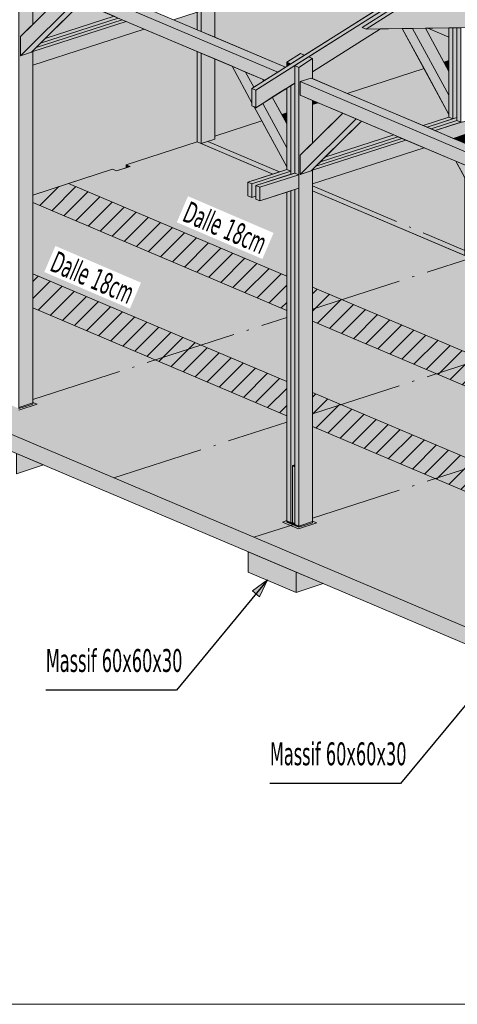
# Model space of a CAD drawing. Header units: millimetres. Extents: x 0 to 1517, y -116 to 725.
# Tile 483 of 501: x 1281 to 1329, y 245 to 353. Entities that reach past the tile are written whole.
import ezdxf

# ---------------------------------------------------------------- set-up
doc = ezdxf.new("R2010")
doc.units = ezdxf.units.MM
doc.linetypes.add('CADWORK_5', pattern=[13.2, 10, -1.5, 0.2, -1.5])
doc.layers.add('Ech.1_100', color=7, linetype='Continuous')
doc.layers.add('Ech.1_75', color=7, linetype='Continuous')
doc.styles.add('tahoma-', font='txt', dxfattribs={"height": 1})
doc.dimstyles.new('ISO-25', dxfattribs={"dimtxt": 2.5, "dimasz": 2.5, "dimexe": 1.25, "dimexo": 0.625, "dimtad": 1, "dimtxsty": 'Standard', "dimcen": 2.5, "dimadec": 0, "dimazin": 0, "dimtfac": 1, "dimtmove": 0, "dimatfit": 3, "dimfxl": 1, "dimarcsym": 0})
pattern_1 = [(45, (0, 0), (-0.9428091, 0.9428091), [])]

# ---------------------------------------------------------------- blocks, each defined once
blk = doc.blocks.new('cw-line-extremity2')
at = {"linetype": 'Continuous', "lineweight": 0}
blk.add_hatch(color=0, dxfattribs=at).paths.add_polyline_path([(0, 0), (2, 0.5), (2, -0.5)])
at = {"color": 0, "linetype": 'Continuous', "lineweight": -2}
for p, q in [((0, 0), (2, 0.5)), ((2, -0.5), (0, 0)), ((2, 0.5), (2, -0.5))]:
    blk.add_line(p, q, dxfattribs=at)

msp = doc.modelspace()

# ---------------------------------------------------------------- hatches: boundary and pattern name
at = {"layer": 'Ech.1_75', "linetype": 'Continuous', "lineweight": 5, "true_color": 0xd4c4b3, "transparency": 33554687}
for points in [[(1305.988, 345.2), (1306.426, 345.014), (1402.6, 405.735), (1402.162, 405.921), (1305.988, 345.2)], [(1320.116, 351.742), (1318.51, 351.718), (1318.072, 351.904), (1321.178, 353.865), (1323.534, 353.9), (1328.489, 357.029), (1328.489, 358.944), (1312.202, 348.661), (1312.64, 348.475), (1312.64, 347.022), (1320.116, 351.742)], [(1318.51, 351.718), (1330.687, 351.898), (1330.722, 351.909), (1330.747, 351.899), (1371.257, 352.497), (1374.363, 353.5), (1374.545, 354.46), (1321.616, 353.679), (1318.51, 351.718)], [(1282.818, 350.183), (1291.325, 352.931), (1290.887, 353.117), (1283.31, 350.669), (1282.818, 350.183)], [(1321.616, 353.679), (1321.178, 353.865), (1318.072, 351.904), (1318.51, 351.718), (1321.616, 353.679)], [(1291.764, 352.745), (1282.326, 349.696), (1281.95, 349.324), (1281.95, 349.247), (1292.202, 352.559), (1291.764, 352.745)], [(1281.95, 347.761), (1294.192, 351.716), (1292.202, 352.559), (1281.95, 349.247), (1281.95, 347.761)], [(1282.326, 349.696), (1291.764, 352.745), (1291.325, 352.931), (1282.818, 350.183), (1282.326, 349.696)], [(1306.426, 343.099), (1310.695, 345.794), (1310.695, 347.709), (1306.426, 345.014), (1306.426, 343.099)], [(1306.426, 345.014), (1305.988, 345.2), (1305.988, 343.285), (1306.426, 343.099), (1306.426, 345.014)], [(1340.687, 345.299), (1330.318, 341.949), (1330.284, 341.915), (1329.078, 341.525), (1329.078, 341.549), (1326.088, 340.582), (1328.078, 339.739), (1342.677, 344.455), (1340.687, 345.299)], [(1325.211, 340.954), (1328.051, 341.872), (1327.612, 342.057), (1324.772, 341.14), (1325.211, 340.954)], [(1328.489, 342.013), (1325.211, 340.954), (1325.649, 340.768), (1328.489, 341.686), (1328.489, 342.013)], [(1326.088, 340.582), (1328.928, 341.5), (1328.489, 341.686), (1325.649, 340.768), (1326.088, 340.582)], [(1321.577, 340.108), (1314, 337.66), (1313.508, 337.173), (1322.016, 339.922), (1321.577, 340.108)], [(1312.64, 336.238), (1322.892, 339.55), (1322.454, 339.736), (1313.016, 336.687), (1312.64, 336.315), (1312.64, 336.238)], [(1322.892, 339.55), (1312.64, 336.238), (1312.64, 334.752), (1324.882, 338.707), (1322.892, 339.55)], [(1322.016, 339.922), (1313.508, 337.173), (1313.016, 336.687), (1322.454, 339.736), (1322.016, 339.922)], [(1309.818, 336.309), (1305.549, 334.93), (1305.988, 334.744), (1310.257, 336.123), (1309.818, 336.309)], [(1305.988, 333.257), (1306.426, 333.399), (1306.426, 334.558), (1310.257, 335.795), (1310.257, 336.123), (1305.988, 334.744), (1305.988, 333.257)], [(1310.695, 335.937), (1306.426, 334.558), (1306.865, 334.372), (1311.134, 335.751), (1310.695, 335.937)], [(1306.865, 332.886), (1311.134, 334.265), (1311.134, 335.751), (1306.865, 334.372), (1306.865, 332.886)], [(1305.549, 333.443), (1305.988, 333.257), (1305.988, 334.744), (1305.549, 334.93), (1305.549, 333.443)], [(1306.426, 333.072), (1306.865, 332.886), (1306.865, 334.372), (1306.426, 334.558), (1306.426, 333.072)]]:
    msp.add_hatch(color=9, dxfattribs=at).paths.add_polyline_path(points)
at = {"layer": 'Ech.1_75', "linetype": 'Continuous', "lineweight": 5, "true_color": 0xe0c8b3, "transparency": 33554687}
for points in [[(1280.594, 358.966), (1281.799, 359.356), (1281.95, 359.292), (1281.95, 361.484), (1280.443, 360.533), (1280.443, 310.238), (1281.95, 310.724), (1281.95, 349.324), (1281.799, 349.176), (1280.594, 348.786), (1280.594, 350.888), (1281.95, 352.229), (1281.95, 356.905), (1280.594, 357.48), (1280.594, 358.966)], [(1328.051, 351.859), (1327.612, 351.853), (1327.612, 342.057), (1328.051, 341.872), (1328.051, 351.859)], [(1328.489, 351.865), (1328.051, 351.859), (1328.051, 341.872), (1328.489, 342.013), (1328.489, 351.865)], [(1328.928, 351.872), (1328.489, 351.865), (1328.489, 341.686), (1328.928, 341.5), (1328.928, 351.872)], [(1311.763, 348.846), (1311.325, 349.032), (1309.818, 348.081), (1310.257, 347.895), (1311.763, 348.846)], [(1310.257, 347.895), (1309.818, 348.081), (1309.818, 347.618), (1310.257, 347.895)], [(1312.64, 348.475), (1312.202, 348.661), (1310.695, 347.709), (1311.134, 347.523), (1312.64, 348.475)], [(1311.134, 347.523), (1310.695, 347.709), (1310.695, 335.937), (1311.134, 335.751), (1311.134, 347.523)], [(1311.284, 345.957), (1312.49, 346.347), (1312.64, 346.283), (1312.64, 348.475), (1311.134, 347.523), (1311.134, 297.228), (1312.64, 297.715), (1312.64, 336.315), (1312.49, 336.166), (1311.284, 335.777), (1311.284, 337.879), (1312.64, 339.22), (1312.64, 343.896), (1311.284, 344.471), (1311.284, 345.957)], [(1309.818, 336.309), (1310.257, 336.123), (1310.257, 345.517), (1309.818, 345.241), (1309.818, 336.309)], [(1310.257, 335.795), (1310.695, 335.937), (1310.695, 345.794), (1310.257, 345.517), (1310.257, 335.795)], [(1310.257, 333.982), (1309.818, 333.84), (1309.818, 297.786), (1310.257, 297.6), (1310.257, 333.982)], [(1310.453, 303.857), (1310.695, 303.935), (1310.695, 334.123), (1310.257, 333.982), (1310.257, 297.6), (1310.432, 297.657), (1310.432, 298.024), (1310.432, 303.838), (1310.432, 303.84), (1310.432, 303.842), (1310.434, 303.845), (1310.436, 303.848), (1310.441, 303.851), (1310.446, 303.854), (1310.453, 303.857)], [(1311.134, 334.265), (1310.695, 334.123), (1310.695, 297.414), (1311.134, 297.228), (1311.134, 334.265)]]:
    msp.add_hatch(color=9, dxfattribs=at).paths.add_polyline_path(points)
at = {"layer": 'Ech.1_75', "linetype": 'Continuous', "lineweight": 5, "true_color": 0xe3bbbb, "transparency": 33554687}
for points in [[(1281.799, 359.356), (1280.594, 358.966), (1308.833, 346.996), (1309.686, 347.535), (1281.799, 359.356)], [(1280.594, 357.48), (1307.424, 346.107), (1308.833, 346.996), (1280.594, 358.966), (1280.594, 357.48)], [(1327.612, 351.853), (1325.306, 351.819), (1327.612, 350.841), (1327.612, 351.853)], [(1312.49, 346.347), (1311.284, 345.957), (1333.385, 336.589), (1334.238, 337.127), (1312.49, 346.347)], [(1311.284, 344.471), (1331.977, 335.699), (1333.385, 336.589), (1311.284, 345.957), (1311.284, 344.471)], [(1309.678, 345.152), (1309.818, 345.092), (1309.818, 345.241), (1309.678, 345.152)]]:
    msp.add_hatch(color=9, dxfattribs=at).paths.add_polyline_path(points)
at = {"layer": 'Ech.1_75', "linetype": 'Continuous', "lineweight": 5, "true_color": 0xfdfdfd, "transparency": 33554687}
for points in [[(1311.986, 357.465), (1301.919, 354.212), (1301.919, 350.827), (1309.686, 347.535), (1309.818, 347.618), (1309.818, 348.081), (1311.325, 349.032), (1311.763, 348.846), (1320.02, 354.059), (1311.986, 357.465)], [(1285.26, 355.502), (1281.95, 356.905), (1281.95, 352.229), (1285.26, 355.502)], [(1283.31, 350.669), (1290.887, 353.117), (1287.316, 354.63), (1283.31, 350.669)], [(1299.974, 353.584), (1297.387, 352.748), (1299.974, 351.652), (1299.974, 353.584)], [(1294.192, 351.716), (1281.95, 347.761), (1281.95, 333.525), (1290.683, 336.346), (1291.121, 336.16), (1292.19, 336.505), (1292.19, 336.833), (1299.974, 339.348), (1299.974, 349.265), (1294.192, 351.716)], [(1322.485, 351.777), (1320.116, 351.742), (1312.64, 347.022), (1312.64, 346.283), (1316.446, 344.669), (1324.873, 347.392), (1322.485, 351.777)], [(1325.306, 351.819), (1325.026, 351.814), (1327.051, 348.095), (1327.612, 348.277), (1327.612, 350.841), (1325.306, 351.819)], [(1301.919, 339.976), (1307.078, 341.643), (1306.243, 343.177), (1305.988, 343.285), (1305.988, 343.646), (1303.814, 347.637), (1301.919, 348.441), (1301.919, 339.976)], [(1307.424, 346.107), (1307.145, 346.225), (1307.265, 346.006), (1307.424, 346.107)], [(1309.257, 342.347), (1309.818, 342.528), (1309.818, 345.092), (1309.678, 345.152), (1308.228, 344.237), (1309.257, 342.347)], [(1312.64, 343.44), (1313.251, 343.637), (1312.64, 343.896), (1312.64, 343.44)]]:
    msp.add_hatch(color=7, dxfattribs=at).paths.add_polyline_path(points)
at = {"layer": 'Ech.1_75', "linetype": 'Continuous', "lineweight": 5, "true_color": 0xe0d9d1, "transparency": 33554687}
for points in [[(1286.748, 354.871), (1285.26, 355.502), (1280.594, 350.888), (1280.594, 348.786), (1286.748, 354.871)], [(1280.594, 348.786), (1281.799, 349.176), (1287.316, 354.63), (1286.748, 354.871), (1280.594, 348.786)], [(1323.62, 351.794), (1322.485, 351.777), (1327.612, 342.36), (1327.612, 344.462), (1323.62, 351.794)], [(1325.026, 351.814), (1323.62, 351.794), (1327.612, 344.462), (1327.612, 347.065), (1325.026, 351.814)], [(1305.303, 347.006), (1303.814, 347.637), (1305.988, 343.646), (1305.988, 345.2), (1306.21, 345.34), (1305.303, 347.006)], [(1307.145, 346.225), (1305.303, 347.006), (1306.21, 345.34), (1307.265, 346.006), (1307.145, 346.225)], [(1306.426, 343.099), (1306.243, 343.177), (1309.818, 336.611), (1309.818, 338.713), (1307.173, 343.571), (1306.426, 343.099)], [(1308.228, 344.237), (1307.173, 343.571), (1309.818, 338.713), (1309.818, 341.316), (1308.228, 344.237)], [(1317.439, 341.862), (1315.951, 342.493), (1311.284, 337.879), (1311.284, 335.777), (1317.439, 341.862)], [(1311.284, 335.777), (1312.49, 336.166), (1318.007, 341.621), (1317.439, 341.862), (1311.284, 335.777)], [(1329.855, 336.599), (1328.367, 337.23), (1330.54, 333.238), (1330.54, 334.793), (1330.762, 334.933), (1329.855, 336.599)]]:
    msp.add_hatch(color=254, dxfattribs=at).paths.add_polyline_path(points)
at = {"layer": 'Ech.1_75', "linetype": 'Continuous', "lineweight": 5, "true_color": 0xf3f3f3, "transparency": 33554687}
for points in [[(1301.919, 354.212), (1300.412, 353.725), (1300.412, 351.466), (1301.919, 350.827), (1301.919, 354.212)], [(1300.412, 353.725), (1299.974, 353.584), (1299.974, 351.652), (1300.412, 351.466), (1300.412, 353.725)], [(1299.974, 339.348), (1300.412, 339.162), (1300.412, 349.079), (1299.974, 349.265), (1299.974, 339.348)], [(1300.412, 339.162), (1301.919, 339.649), (1301.919, 348.441), (1300.412, 349.079), (1300.412, 339.162)], [(1327.612, 348.277), (1327.051, 348.095), (1327.612, 347.065), (1327.612, 348.277)], [(1324.873, 347.392), (1316.446, 344.669), (1324.772, 341.14), (1327.612, 342.057), (1327.612, 342.36), (1324.873, 347.392)], [(1313.251, 343.637), (1312.64, 343.44), (1312.64, 339.22), (1315.951, 342.493), (1313.251, 343.637)], [(1309.818, 342.528), (1309.257, 342.347), (1309.818, 341.316), (1309.818, 342.528)], [(1308.3, 335.818), (1309.818, 336.309), (1309.818, 336.611), (1307.078, 341.643), (1301.919, 339.976), (1301.919, 339.649), (1300.412, 339.162), (1308.3, 335.818)], [(1314, 337.66), (1321.577, 340.108), (1318.007, 341.621), (1314, 337.66)], [(1329.349, 340.15), (1328.078, 339.739), (1329.349, 339.2), (1329.349, 340.15)], [(1306.426, 333.399), (1305.988, 333.257), (1305.549, 333.443), (1305.549, 334.93), (1308.3, 335.818), (1299.974, 339.348), (1292.19, 336.833), (1292.628, 336.647), (1291.121, 336.16), (1290.683, 336.346), (1285.862, 334.789), (1309.818, 324.634), (1309.818, 333.84), (1306.865, 332.886), (1306.426, 333.072), (1306.426, 333.399)], [(1324.882, 338.707), (1312.64, 334.752), (1312.64, 333.979), (1329.349, 326.896), (1329.349, 335.426), (1328.367, 337.23), (1324.882, 338.707)], [(1292.19, 336.505), (1292.628, 336.647), (1292.19, 336.833), (1292.19, 336.505)], [(1330.102, 324.522), (1332.852, 325.411), (1312.64, 333.979), (1312.64, 323.438), (1334.371, 314.226), (1334.371, 323.433), (1331.417, 322.478), (1330.979, 322.664), (1330.979, 322.992), (1330.54, 322.85), (1330.102, 323.036), (1330.102, 324.522)], [(1309.818, 320.882), (1281.95, 332.696), (1281.95, 324.893), (1309.818, 313.08), (1309.818, 320.882)], [(1361.745, 276.776), (1360.238, 276.29), (1358.923, 276.847), (1358.923, 288.514), (1337.193, 297.725), (1337.193, 287.184), (1335.686, 286.697), (1334.371, 287.255), (1334.371, 298.921), (1312.64, 308.132), (1312.64, 297.591), (1311.134, 297.105), (1309.818, 297.662), (1309.818, 309.328), (1281.95, 321.142), (1281.95, 310.601), (1280.443, 310.114), (1279.128, 310.671), (1279.128, 322.338), (1265.371, 328.169), (1251.698, 323.751), (1251.698, 323.424), (1250.191, 322.937), (1249.753, 323.123), (1245.484, 321.744), (1380.522, 264.503), (1384.791, 265.882), (1382.599, 266.811), (1382.599, 278.478), (1361.745, 287.317), (1361.745, 276.776)], [(1334.371, 310.475), (1312.64, 319.686), (1312.64, 311.884), (1334.371, 302.672), (1334.371, 310.475)], [(1280.156, 302.973), (1283.122, 303.932), (1280.156, 305.189), (1280.156, 302.973)], [(1305.585, 292.194), (1310.847, 289.964), (1310.847, 292.18), (1305.585, 294.41), (1305.585, 292.194)], [(1310.847, 289.964), (1313.813, 290.922), (1310.847, 292.18), (1310.847, 289.964)]]:
    msp.add_hatch(color=7, dxfattribs=at).paths.add_polyline_path(points)
at = {"layer": 'Ech.1_75', "linetype": 'Continuous', "lineweight": 5, "true_color": 0xdcdcdc, "transparency": 33554687}
for points in [[(1285.862, 334.789), (1281.95, 333.525), (1281.95, 332.696), (1309.818, 320.882), (1309.818, 324.634), (1285.862, 334.789)], [(1281.95, 321.142), (1309.818, 309.328), (1309.818, 313.08), (1281.95, 324.893), (1281.95, 321.142)], [(1334.371, 314.226), (1312.64, 323.438), (1312.64, 319.686), (1334.371, 310.475), (1334.371, 314.226)], [(1380.522, 264.503), (1245.484, 321.744), (1245.484, 319.886), (1380.522, 262.645), (1380.522, 264.503)], [(1312.64, 308.132), (1334.371, 298.921), (1334.371, 302.672), (1312.64, 311.884), (1312.64, 308.132)]]:
    msp.add_hatch(color=254, dxfattribs=at).paths.add_polyline_path(points)
at = {"layer": 'Ech.1_75', "linetype": 'Continuous', "lineweight": 5, "transparency": 33554687}
h = msp.add_hatch(dxfattribs=at)
h.set_pattern_fill('CDWK_11', color=9, scale=1.333333, style=0, pattern_type=2)
h.set_pattern_definition(pattern_1)
h.paths.add_polyline_path([(1285.862, 334.789), (1281.95, 333.525), (1281.95, 332.696), (1309.818, 320.882), (1309.818, 324.634), (1285.862, 334.789)])
h = msp.add_hatch(dxfattribs=at)
h.set_pattern_fill('CDWK_11', color=9, scale=1.333333, style=0, pattern_type=2)
h.set_pattern_definition(pattern_1)
h.paths.add_polyline_path([(1281.95, 321.142), (1309.818, 309.328), (1309.818, 313.08), (1281.95, 324.893), (1281.95, 321.142)])
h = msp.add_hatch(dxfattribs=at)
h.set_pattern_fill('CDWK_11', color=9, scale=1.333333, style=0, pattern_type=2)
h.set_pattern_definition(pattern_1)
h.paths.add_polyline_path([(1334.371, 314.226), (1312.64, 323.438), (1312.64, 319.686), (1334.371, 310.475), (1334.371, 314.226)])
h = msp.add_hatch(dxfattribs=at)
h.set_pattern_fill('CDWK_11', color=9, scale=1.333333, style=0, pattern_type=2)
h.set_pattern_definition(pattern_1)
h.paths.add_polyline_path([(1312.64, 308.132), (1334.371, 298.921), (1334.371, 302.672), (1312.64, 311.884), (1312.64, 308.132)])
at = {"layer": 'Ech.1_75', "linetype": 'Continuous', "lineweight": 5, "true_color": 0xb3d6f7, "transparency": 33554687}
for points in [[(1280.443, 310.114), (1281.95, 310.601), (1281.95, 310.724), (1280.443, 310.238), (1280.443, 310.114)], [(1310.494, 303.85), (1310.695, 303.915), (1310.695, 303.935), (1310.453, 303.857), (1310.446, 303.854), (1310.441, 303.851), (1310.436, 303.848), (1310.434, 303.845), (1310.432, 303.842), (1310.432, 303.84), (1310.432, 303.838), (1310.434, 303.835), (1310.437, 303.831), (1310.441, 303.828), (1310.447, 303.825), (1310.695, 303.72), (1310.695, 303.743), (1310.49, 303.83), (1310.486, 303.831), (1310.483, 303.833), (1310.481, 303.836), (1310.48, 303.838), (1310.48, 303.839), (1310.48, 303.84), (1310.481, 303.843), (1310.483, 303.845), (1310.486, 303.847), (1310.49, 303.849), (1310.494, 303.85)], [(1310.444, 297.633), (1310.447, 297.632), (1310.447, 303.825), (1310.441, 303.828), (1310.437, 303.831), (1310.434, 303.835), (1310.432, 303.838), (1310.432, 303.84), (1310.432, 297.647), (1310.432, 297.646), (1310.432, 297.645), (1310.433, 297.643), (1310.434, 297.641), (1310.435, 297.64), (1310.437, 297.638), (1310.439, 297.636), (1310.441, 297.635), (1310.444, 297.633)], [(1310.695, 303.72), (1310.447, 303.825), (1310.447, 297.632), (1310.695, 297.527), (1310.695, 303.72)], [(1310.494, 303.85), (1310.49, 303.849), (1310.486, 303.847), (1310.483, 303.845), (1310.481, 303.843), (1310.48, 303.84), (1310.48, 303.839), (1310.48, 303.838), (1310.481, 303.836), (1310.483, 303.833), (1310.486, 303.831), (1310.494, 303.828), (1310.494, 303.85)], [(1310.695, 303.915), (1310.494, 303.85), (1310.494, 303.828), (1310.695, 303.743), (1310.695, 303.915)], [(1311.134, 297.228), (1309.818, 297.786), (1309.818, 297.662), (1311.134, 297.105), (1311.134, 297.228)], [(1310.432, 297.657), (1310.257, 297.6), (1310.695, 297.414), (1310.695, 297.527), (1310.447, 297.632), (1310.444, 297.633), (1310.441, 297.635), (1310.439, 297.636), (1310.437, 297.638), (1310.435, 297.64), (1310.434, 297.641), (1310.433, 297.643), (1310.432, 297.645), (1310.432, 297.646), (1310.432, 297.657)], [(1311.134, 297.105), (1312.64, 297.591), (1312.64, 297.715), (1311.134, 297.228), (1311.134, 297.105)]]:
    msp.add_hatch(color=254, dxfattribs=at).paths.add_polyline_path(points)

# ---------------------------------------------------------------- linework, layer by layer
at = {"layer": 'Ech.1_100', "color": 7, "linetype": 'Continuous', "lineweight": 5}
msp.add_lwpolyline([(1510.917, 244.798), (1510.917, 457.821), (933.687, 457.821), (933.687, 244.798), (1510.917, 244.798)], close=True, dxfattribs=at)
at = {"layer": 'Ech.1_75', "color": 7, "linetype": 'Continuous', "lineweight": 5}
for points in [[(1305.988, 345.2), (1306.426, 345.014), (1402.6, 405.735), (1402.162, 405.921), (1305.988, 345.2)], [(1280.594, 358.966), (1281.799, 359.356), (1281.95, 359.292), (1281.95, 361.484), (1280.443, 360.533), (1280.443, 310.238), (1281.95, 310.724), (1281.95, 349.324), (1281.799, 349.176), (1280.594, 348.786), (1280.594, 350.888), (1281.95, 352.229), (1281.95, 356.905), (1280.594, 357.48), (1280.594, 358.966)], [(1281.799, 359.356), (1280.594, 358.966), (1308.833, 346.996), (1309.686, 347.535), (1281.799, 359.356)], [(1280.594, 357.48), (1307.424, 346.107), (1308.833, 346.996), (1280.594, 358.966), (1280.594, 357.48)], [(1320.116, 351.742), (1318.51, 351.718), (1318.072, 351.904), (1321.178, 353.865), (1323.534, 353.9), (1328.489, 357.029), (1328.489, 358.944), (1312.202, 348.661), (1312.64, 348.475), (1312.64, 347.022), (1320.116, 351.742)], [(1311.986, 357.465), (1301.919, 354.212), (1301.919, 350.827), (1309.686, 347.535), (1309.818, 347.618), (1309.818, 348.081), (1311.325, 349.032), (1311.763, 348.846), (1320.02, 354.059), (1311.986, 357.465)], [(1285.26, 355.502), (1281.95, 356.905), (1281.95, 352.229), (1285.26, 355.502)], [(1286.748, 354.871), (1285.26, 355.502), (1280.594, 350.888), (1280.594, 348.786), (1286.748, 354.871)], [(1280.594, 348.786), (1281.799, 349.176), (1287.316, 354.63), (1286.748, 354.871), (1280.594, 348.786)], [(1283.31, 350.669), (1290.887, 353.117), (1287.316, 354.63), (1283.31, 350.669)], [(1301.919, 354.212), (1300.412, 353.725), (1300.412, 351.466), (1301.919, 350.827), (1301.919, 354.212)], [(1318.51, 351.718), (1330.687, 351.898), (1330.722, 351.909), (1330.747, 351.899), (1371.257, 352.497), (1374.363, 353.5), (1374.545, 354.46), (1321.616, 353.679), (1318.51, 351.718)], [(1282.818, 350.183), (1291.325, 352.931), (1290.887, 353.117), (1283.31, 350.669), (1282.818, 350.183)], [(1299.974, 353.584), (1297.387, 352.748), (1299.974, 351.652), (1299.974, 353.584)], [(1300.412, 353.725), (1299.974, 353.584), (1299.974, 351.652), (1300.412, 351.466), (1300.412, 353.725)], [(1321.616, 353.679), (1321.178, 353.865), (1318.072, 351.904), (1318.51, 351.718), (1321.616, 353.679)], [(1291.764, 352.745), (1282.326, 349.696), (1281.95, 349.324), (1281.95, 349.247), (1292.202, 352.559), (1291.764, 352.745)], [(1281.95, 347.761), (1294.192, 351.716), (1292.202, 352.559), (1281.95, 349.247), (1281.95, 347.761)], [(1282.326, 349.696), (1291.764, 352.745), (1291.325, 352.931), (1282.818, 350.183), (1282.326, 349.696)], [(1294.192, 351.716), (1281.95, 347.761), (1281.95, 333.525), (1290.683, 336.346), (1291.121, 336.16), (1292.19, 336.505), (1292.19, 336.833), (1299.974, 339.348), (1299.974, 349.265), (1294.192, 351.716)], [(1322.485, 351.777), (1320.116, 351.742), (1312.64, 347.022), (1312.64, 346.283), (1316.446, 344.669), (1324.873, 347.392), (1322.485, 351.777)], [(1323.62, 351.794), (1322.485, 351.777), (1327.612, 342.36), (1327.612, 344.462), (1323.62, 351.794)], [(1325.026, 351.814), (1323.62, 351.794), (1327.612, 344.462), (1327.612, 347.065), (1325.026, 351.814)], [(1325.306, 351.819), (1325.026, 351.814), (1327.051, 348.095), (1327.612, 348.277), (1327.612, 350.841), (1325.306, 351.819)], [(1327.612, 351.853), (1325.306, 351.819), (1327.612, 350.841), (1327.612, 351.853)], [(1328.051, 351.859), (1327.612, 351.853), (1327.612, 342.057), (1328.051, 341.872), (1328.051, 351.859)], [(1328.489, 351.865), (1328.051, 351.859), (1328.051, 341.872), (1328.489, 342.013), (1328.489, 351.865)], [(1328.928, 351.872), (1328.489, 351.865), (1328.489, 341.686), (1328.928, 341.5), (1328.928, 351.872)], [(1299.974, 339.348), (1300.412, 339.162), (1300.412, 349.079), (1299.974, 349.265), (1299.974, 339.348)], [(1300.412, 339.162), (1301.919, 339.649), (1301.919, 348.441), (1300.412, 349.079), (1300.412, 339.162)], [(1311.763, 348.846), (1311.325, 349.032), (1309.818, 348.081), (1310.257, 347.895), (1311.763, 348.846)], [(1301.919, 339.976), (1307.078, 341.643), (1306.243, 343.177), (1305.988, 343.285), (1305.988, 343.646), (1303.814, 347.637), (1301.919, 348.441), (1301.919, 339.976)], [(1305.303, 347.006), (1303.814, 347.637), (1305.988, 343.646), (1305.988, 345.2), (1306.21, 345.34), (1305.303, 347.006)], [(1306.426, 343.099), (1310.695, 345.794), (1310.695, 347.709), (1306.426, 345.014), (1306.426, 343.099)], [(1310.257, 347.895), (1309.818, 348.081), (1309.818, 347.618), (1310.257, 347.895)], [(1312.64, 348.475), (1312.202, 348.661), (1310.695, 347.709), (1311.134, 347.523), (1312.64, 348.475)], [(1311.134, 347.523), (1310.695, 347.709), (1310.695, 335.937), (1311.134, 335.751), (1311.134, 347.523)], [(1311.284, 345.957), (1312.49, 346.347), (1312.64, 346.283), (1312.64, 348.475), (1311.134, 347.523), (1311.134, 297.228), (1312.64, 297.715), (1312.64, 336.315), (1312.49, 336.166), (1311.284, 335.777), (1311.284, 337.879), (1312.64, 339.22), (1312.64, 343.896), (1311.284, 344.471), (1311.284, 345.957)], [(1327.612, 348.277), (1327.051, 348.095), (1327.612, 347.065), (1327.612, 348.277)], [(1307.145, 346.225), (1305.303, 347.006), (1306.21, 345.34), (1307.265, 346.006), (1307.145, 346.225)], [(1324.873, 347.392), (1316.446, 344.669), (1324.772, 341.14), (1327.612, 342.057), (1327.612, 342.36), (1324.873, 347.392)], [(1307.424, 346.107), (1307.145, 346.225), (1307.265, 346.006), (1307.424, 346.107)], [(1309.818, 336.309), (1310.257, 336.123), (1310.257, 345.517), (1309.818, 345.241), (1309.818, 336.309)], [(1310.257, 335.795), (1310.695, 335.937), (1310.695, 345.794), (1310.257, 345.517), (1310.257, 335.795)], [(1312.49, 346.347), (1311.284, 345.957), (1333.385, 336.589), (1334.238, 337.127), (1312.49, 346.347)], [(1311.284, 344.471), (1331.977, 335.699), (1333.385, 336.589), (1311.284, 345.957), (1311.284, 344.471)], [(1306.426, 345.014), (1305.988, 345.2), (1305.988, 343.285), (1306.426, 343.099), (1306.426, 345.014)], [(1309.257, 342.347), (1309.818, 342.528), (1309.818, 345.092), (1309.678, 345.152), (1308.228, 344.237), (1309.257, 342.347)], [(1309.678, 345.152), (1309.818, 345.092), (1309.818, 345.241), (1309.678, 345.152)], [(1340.687, 345.299), (1330.318, 341.949), (1330.284, 341.915), (1329.078, 341.525), (1329.078, 341.549), (1326.088, 340.582), (1328.078, 339.739), (1342.677, 344.455), (1340.687, 345.299)], [(1306.426, 343.099), (1306.243, 343.177), (1309.818, 336.611), (1309.818, 338.713), (1307.173, 343.571), (1306.426, 343.099)], [(1308.228, 344.237), (1307.173, 343.571), (1309.818, 338.713), (1309.818, 341.316), (1308.228, 344.237)], [(1312.64, 343.44), (1313.251, 343.637), (1312.64, 343.896), (1312.64, 343.44)], [(1313.251, 343.637), (1312.64, 343.44), (1312.64, 339.22), (1315.951, 342.493), (1313.251, 343.637)], [(1309.818, 342.528), (1309.257, 342.347), (1309.818, 341.316), (1309.818, 342.528)], [(1317.439, 341.862), (1315.951, 342.493), (1311.284, 337.879), (1311.284, 335.777), (1317.439, 341.862)], [(1308.3, 335.818), (1309.818, 336.309), (1309.818, 336.611), (1307.078, 341.643), (1301.919, 339.976), (1301.919, 339.649), (1300.412, 339.162), (1308.3, 335.818)], [(1311.284, 335.777), (1312.49, 336.166), (1318.007, 341.621), (1317.439, 341.862), (1311.284, 335.777)], [(1314, 337.66), (1321.577, 340.108), (1318.007, 341.621), (1314, 337.66)], [(1325.211, 340.954), (1328.051, 341.872), (1327.612, 342.057), (1324.772, 341.14), (1325.211, 340.954)], [(1328.489, 342.013), (1325.211, 340.954), (1325.649, 340.768), (1328.489, 341.686), (1328.489, 342.013)], [(1326.088, 340.582), (1328.928, 341.5), (1328.489, 341.686), (1325.649, 340.768), (1326.088, 340.582)], [(1321.577, 340.108), (1314, 337.66), (1313.508, 337.173), (1322.016, 339.922), (1321.577, 340.108)], [(1329.349, 340.15), (1328.078, 339.739), (1329.349, 339.2), (1329.349, 340.15)], [(1306.426, 333.399), (1305.988, 333.257), (1305.549, 333.443), (1305.549, 334.93), (1308.3, 335.818), (1299.974, 339.348), (1292.19, 336.833), (1292.628, 336.647), (1291.121, 336.16), (1290.683, 336.346), (1285.862, 334.789), (1309.818, 324.634), (1309.818, 333.84), (1306.865, 332.886), (1306.426, 333.072), (1306.426, 333.399)], [(1312.64, 336.238), (1322.892, 339.55), (1322.454, 339.736), (1313.016, 336.687), (1312.64, 336.315), (1312.64, 336.238)], [(1322.892, 339.55), (1312.64, 336.238), (1312.64, 334.752), (1324.882, 338.707), (1322.892, 339.55)], [(1322.016, 339.922), (1313.508, 337.173), (1313.016, 336.687), (1322.454, 339.736), (1322.016, 339.922)], [(1324.882, 338.707), (1312.64, 334.752), (1312.64, 333.979), (1329.349, 326.896), (1329.349, 335.426), (1328.367, 337.23), (1324.882, 338.707)], [(1292.19, 336.505), (1292.628, 336.647), (1292.19, 336.833), (1292.19, 336.505)], [(1329.855, 336.599), (1328.367, 337.23), (1330.54, 333.238), (1330.54, 334.793), (1330.762, 334.933), (1329.855, 336.599)], [(1309.818, 336.309), (1305.549, 334.93), (1305.988, 334.744), (1310.257, 336.123), (1309.818, 336.309)], [(1305.988, 333.257), (1306.426, 333.399), (1306.426, 334.558), (1310.257, 335.795), (1310.257, 336.123), (1305.988, 334.744), (1305.988, 333.257)], [(1310.695, 335.937), (1306.426, 334.558), (1306.865, 334.372), (1311.134, 335.751), (1310.695, 335.937)], [(1306.865, 332.886), (1311.134, 334.265), (1311.134, 335.751), (1306.865, 334.372), (1306.865, 332.886)], [(1285.862, 334.789), (1281.95, 333.525), (1281.95, 332.696), (1309.818, 320.882), (1309.818, 324.634), (1285.862, 334.789)], [(1305.549, 333.443), (1305.988, 333.257), (1305.988, 334.744), (1305.549, 334.93), (1305.549, 333.443)], [(1306.426, 333.072), (1306.865, 332.886), (1306.865, 334.372), (1306.426, 334.558), (1306.426, 333.072)], [(1310.257, 333.982), (1309.818, 333.84), (1309.818, 297.786), (1310.257, 297.6), (1310.257, 333.982)], [(1310.453, 303.857), (1310.695, 303.935), (1310.695, 334.123), (1310.257, 333.982), (1310.257, 297.6), (1310.432, 297.657), (1310.432, 298.024), (1310.432, 303.838), (1310.432, 303.84), (1310.432, 303.842), (1310.434, 303.845), (1310.436, 303.848), (1310.441, 303.851), (1310.446, 303.854), (1310.453, 303.857)], [(1311.134, 334.265), (1310.695, 334.123), (1310.695, 297.414), (1311.134, 297.228), (1311.134, 334.265)], [(1330.102, 324.522), (1332.852, 325.411), (1312.64, 333.979), (1312.64, 323.438), (1334.371, 314.226), (1334.371, 323.433), (1331.417, 322.478), (1330.979, 322.664), (1330.979, 322.992), (1330.54, 322.85), (1330.102, 323.036), (1330.102, 324.522)], [(1309.818, 320.882), (1281.95, 332.696), (1281.95, 324.893), (1309.818, 313.08), (1309.818, 320.882)], [(1281.95, 321.142), (1309.818, 309.328), (1309.818, 313.08), (1281.95, 324.893), (1281.95, 321.142)], [(1334.371, 314.226), (1312.64, 323.438), (1312.64, 319.686), (1334.371, 310.475), (1334.371, 314.226)], [(1380.522, 264.503), (1245.484, 321.744), (1245.484, 319.886), (1380.522, 262.645), (1380.522, 264.503)], [(1334.371, 310.475), (1312.64, 319.686), (1312.64, 311.884), (1334.371, 302.672), (1334.371, 310.475)], [(1312.64, 308.132), (1334.371, 298.921), (1334.371, 302.672), (1312.64, 311.884), (1312.64, 308.132)], [(1280.443, 310.114), (1281.95, 310.601), (1281.95, 310.724), (1280.443, 310.238), (1280.443, 310.114)], [(1280.156, 302.973), (1283.122, 303.932), (1280.156, 305.189), (1280.156, 302.973)], [(1310.494, 303.85), (1310.695, 303.915), (1310.695, 303.935), (1310.453, 303.857), (1310.446, 303.854), (1310.441, 303.851), (1310.436, 303.848), (1310.434, 303.845), (1310.432, 303.842), (1310.432, 303.84), (1310.432, 303.838), (1310.434, 303.835), (1310.437, 303.831), (1310.441, 303.828), (1310.447, 303.825), (1310.695, 303.72), (1310.695, 303.743), (1310.49, 303.83), (1310.486, 303.831), (1310.483, 303.833), (1310.481, 303.836), (1310.48, 303.838), (1310.48, 303.839), (1310.48, 303.84), (1310.481, 303.843), (1310.483, 303.845), (1310.486, 303.847), (1310.49, 303.849), (1310.494, 303.85)], [(1310.444, 297.633), (1310.447, 297.632), (1310.447, 303.825), (1310.441, 303.828), (1310.437, 303.831), (1310.434, 303.835), (1310.432, 303.838), (1310.432, 303.84), (1310.432, 297.647), (1310.432, 297.646), (1310.432, 297.645), (1310.433, 297.643), (1310.434, 297.641), (1310.435, 297.64), (1310.437, 297.638), (1310.439, 297.636), (1310.441, 297.635), (1310.444, 297.633)], [(1310.695, 303.72), (1310.447, 303.825), (1310.447, 297.632), (1310.695, 297.527), (1310.695, 303.72)], [(1310.494, 303.85), (1310.49, 303.849), (1310.486, 303.847), (1310.483, 303.845), (1310.481, 303.843), (1310.48, 303.84), (1310.48, 303.839), (1310.48, 303.838), (1310.481, 303.836), (1310.483, 303.833), (1310.486, 303.831), (1310.494, 303.828), (1310.494, 303.85)], [(1310.695, 303.915), (1310.494, 303.85), (1310.494, 303.828), (1310.695, 303.743), (1310.695, 303.915)], [(1311.134, 297.228), (1309.818, 297.786), (1309.818, 297.662), (1311.134, 297.105), (1311.134, 297.228)], [(1310.432, 297.657), (1310.257, 297.6), (1310.695, 297.414), (1310.695, 297.527), (1310.447, 297.632), (1310.444, 297.633), (1310.441, 297.635), (1310.439, 297.636), (1310.437, 297.638), (1310.435, 297.64), (1310.434, 297.641), (1310.433, 297.643), (1310.432, 297.645), (1310.432, 297.646), (1310.432, 297.657)], [(1311.134, 297.105), (1312.64, 297.591), (1312.64, 297.715), (1311.134, 297.228), (1311.134, 297.105)], [(1305.585, 292.194), (1310.847, 289.964), (1310.847, 292.18), (1305.585, 294.41), (1305.585, 292.194)], [(1310.847, 289.964), (1313.813, 290.922), (1310.847, 292.18), (1310.847, 289.964)]]:
    msp.add_lwpolyline(points, close=True, dxfattribs=at)
at = {"layer": 'Ech.1_75', "color": 7, "linetype": 'CADWORK_5', "lineweight": 5, "flags": 128}
for points in [[(1308.838, 336.153), (1301.166, 339.405)], [(1308.838, 336.153), (1309.053, 336.062)], [(1306.207, 296.004), (1310.476, 297.383)]]:
    msp.add_lwpolyline(points, dxfattribs=at)
at = {"layer": 'Ech.1_75', "color": 7, "linetype": 'CADWORK_5', "lineweight": 5}
for points in [[(1312.64, 334.541), (1329.349, 327.459)], [(1312.64, 321.007), (1330.007, 326.617)], [(1281.95, 311.092), (1309.818, 320.095)], [(1312.64, 309.545), (1334.371, 316.565)], [(1290.862, 302.509), (1309.818, 308.633)], [(1312.64, 298.082), (1334.371, 305.103)]]:
    msp.add_lwpolyline(points, dxfattribs=at)
at = {"layer": 'Ech.1_75', "color": 7, "linetype": 'Continuous', "lineweight": 5}
msp.add_lwpolyline([(1245.484, 321.744), (1380.522, 264.503), (1384.791, 265.882), (1382.599, 266.811), (1382.599, 278.478), (1361.745, 287.317), (1361.745, 276.776), (1361.745, 276.776), (1360.238, 276.29), (1358.923, 276.847), (1358.923, 288.514), (1337.193, 297.725), (1337.193, 287.184), (1335.686, 286.697), (1334.371, 287.255), (1334.371, 298.921), (1312.64, 308.132), (1312.64, 297.591), (1311.134, 297.105), (1309.818, 297.662), (1309.818, 309.328), (1281.95, 321.142), (1281.95, 310.601), (1280.443, 310.114)], dxfattribs=at)
at = {"layer": 'Ech.1_75', "color": 9, "linetype": 'CADWORK_5', "lineweight": 5, "flags": 128}
for points in [[(1282.42, 310.589), (1280.411, 309.94)], [(1282.42, 310.589), (1281.95, 310.788)], [(1309.348, 297.674), (1309.818, 297.826)], [(1311.102, 296.93), (1309.348, 297.674)], [(1313.111, 297.579), (1311.102, 296.93)], [(1313.111, 297.579), (1312.64, 297.779)]]:
    msp.add_lwpolyline(points, dxfattribs=at)

# ---------------------------------------------------------------- block references
at = {"layer": 'Ech.1_100', "color": 7, "lineweight": 5, "rotation": 230.4403320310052}
msp.add_blockref('cw-line-extremity2', (1307.714, 291.342), dxfattribs=at)

# ---------------------------------------------------------------- texts
at = {"layer": 'Ech.1_100', "linetype": 'Continuous', "char_height": 2.5, "attachment_point": 1, "style": 'tahoma-'}
for insert in [(1283.389, 283.747), (1307.972, 273.512)]:
    msp.add_mtext('\\C9;\\fTahoma|b0|i0;\\W0.600000;Massif 60x60x30', dxfattribs=dict(at, insert=insert))

# ---------------------------------------------------------------- leaders
at = {"layer": 'Ech.1_100', "color": 7, "linetype": 'Continuous', "lineweight": 5, "has_arrowhead": 0}
for points in [[(1307.714, 291.342), (1297.722, 279.247), (1283.389, 279.247)], [(1332.297, 281.107), (1322.306, 269.012), (1307.972, 269.012)]]:
    msp.add_leader(points, dimstyle='ISO-25', dxfattribs=at)

# ---------------------------------------------------------------- next in the draw order: texts
at = {"layer": 'Ech.1_100', "color": 7, "linetype": 'Continuous', "insert": (1284.637, 327.449), "char_height": 2.5, "attachment_point": 1, "rotation": 336.79521, "style": 'tahoma-', "bg_fill": 3, "box_fill_scale": 1.15, "bg_fill_color": 256, "bg_fill_true_color": 13158600, "bg_fill_transparency": 33554687}
msp.add_mtext('\\A1;\\fTahoma|b0|i0;\\W0.600000;\\H2.359200;Dalle 18cm', dxfattribs=at)

# ---------------------------------------------------------------- next in the draw order: texts
at = {"layer": 'Ech.1_100', "color": 7, "linetype": 'Continuous', "insert": (1299.177, 332.901), "char_height": 2.5, "attachment_point": 1, "rotation": 336.79521, "style": 'tahoma-', "bg_fill": 3, "box_fill_scale": 1.15, "bg_fill_color": 256, "bg_fill_true_color": 13158600, "bg_fill_transparency": 33554687}
msp.add_mtext('\\A1;\\fTahoma|b0|i0;\\W0.600000;\\H2.359200;Dalle 18cm', dxfattribs=at)

doc.saveas('drawing.dxf')
